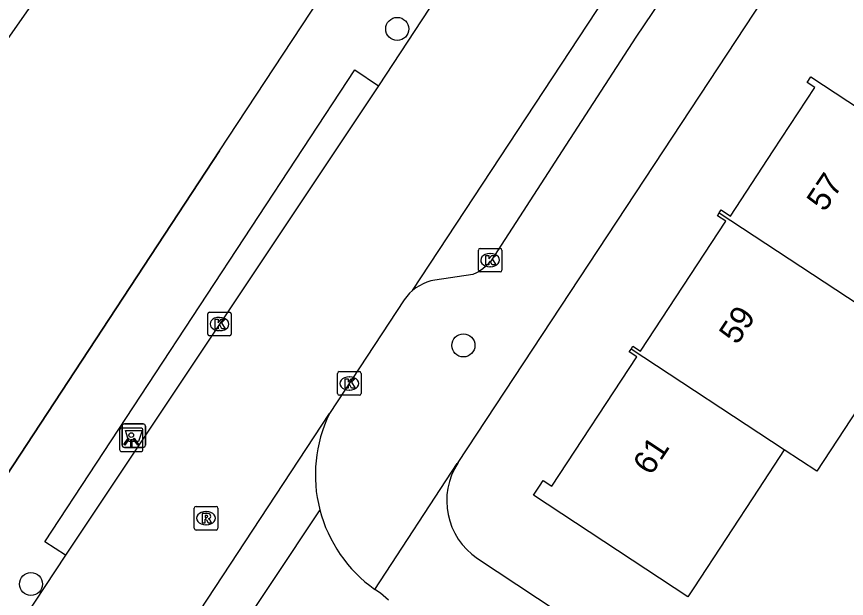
# Model space of a CAD drawing. Extents: x 159280 to 160375, y 384531 to 385872.
# Drawn here: x 159520.55 to 159555.8, y 385231 to 385255.7 of the extents above; entities that cross this region are included whole.
import ezdxf

# ---------------------------------------------------------------- set-up
doc = ezdxf.new("R2010")
doc.units = 0
for name, color, linetype in [('IMGEO_Afvalbak', 7, 'Continuous'), ('IMGEO_Boom', 7, 'Continuous'), ('IMGEO_Groenvoorziening', 7, 'Continuous'), ('IMGEO_Hek', 7, 'Continuous'), ('IMGEO_Kolk', 7, 'Continuous'), ('IMGEO_Lichtpunt', 7, 'Continuous'), ('IMGEO_Pand', 7, 'Continuous'), ('IMGEO_Pand_nummerreeks', 7, 'Continuous'), ('IMGEO_Pand_vergunning_verleend', 7, 'Continuous'), ('IMGEO_Rijbaan_lokaal_open', 7, 'Continuous'), ('IMGEO_Rioolput', 7, 'Continuous'), ('IMGEO_Voetpad_open', 7, 'Continuous')]:
    doc.layers.add(name, color=color, linetype=linetype)

msp = doc.modelspace()

# ---------------------------------------------------------------- linework, layer by layer
at = {"layer": 'IMGEO_Afvalbak'}
for p, q in [((159525.132, 385238.412), (159525.922, 385238.412)), ((159525.922, 385238.412), (159525.132, 385238.412)), ((159525.032, 385237.512), (159525.032, 385238.312)), ((159525.032, 385238.312), (159525.032, 385237.512)), ((159526.022, 385238.312), (159526.022, 385237.512)), ((159526.022, 385237.512), (159526.022, 385238.312)), ((159525.922, 385237.412), (159525.132, 385237.412)), ((159525.132, 385237.412), (159525.922, 385237.412))]:
    msp.add_line(p, q, dxfattribs=at)
msp.add_lwpolyline([(159525.175, 385238.126), (159525.879, 385238.126), (159525.73, 385237.656), (159525.324, 385237.656), (159525.175, 385238.126)], dxfattribs=at)
for centre, start, end in [((159525.132, 385238.312), 90, 180), ((159525.132, 385238.312), 90, 180), ((159525.922, 385238.312), 0, 90), ((159525.922, 385238.312), 360, 90), ((159525.132, 385237.512), 180, 270), ((159525.132, 385237.512), 180, 270), ((159525.922, 385237.512), 270, 0), ((159525.922, 385237.512), 270, 0)]:
    msp.add_arc(centre, 0.1, start, end, dxfattribs=at)
at = {"layer": 'IMGEO_Boom'}
for centre in [(159536.718, 385255.18), (159539.53, 385241.741), (159521.163, 385231.61)]:
    msp.add_circle(centre, 0.489, dxfattribs=at)
at = {"layer": 'IMGEO_Groenvoorziening'}
msp.add_lwpolyline([(159469.674, 385166.696), (159472.407, 385169.747), (159474.504, 385172.106), (159492.142, 385198.211), (159502.888, 385214.394), (159504.899, 385213.047), (159529.172, 385250), (159546.212, 385275.888)], dxfattribs=at)
at = {"layer": 'IMGEO_Hek'}
msp.add_lwpolyline([(159529.172, 385250), (159504.899, 385213.047), (159502.888, 385214.394), (159492.142, 385198.211), (159474.504, 385172.106), (159472.407, 385169.747), (159469.674, 385166.696)], dxfattribs=at)
at = {"layer": 'IMGEO_Kolk'}
for p, q in [((159540.164, 385244.935), (159540.164, 385245.787)), ((159540.239, 385245.861), (159541.091, 385245.861)), ((159541.165, 385245.787), (159541.165, 385244.935)), ((159540.652, 385245.641), (159540.677, 385245.641)), ((159540.675, 385245.081), (159540.65, 385245.081)), ((159541.091, 385244.861), (159540.239, 385244.861)), ((159528.67, 385242.223), (159528.67, 385243.075)), ((159528.745, 385243.149), (159529.597, 385243.149)), ((159529.671, 385243.075), (159529.671, 385242.223)), ((159529.158, 385242.929), (159529.183, 385242.929)), ((159529.181, 385242.369), (159529.156, 385242.369)), ((159529.597, 385242.149), (159528.745, 385242.149)), ((159534.185, 385239.701), (159534.185, 385240.553)), ((159534.26, 385240.627), (159535.112, 385240.627)), ((159535.186, 385240.553), (159535.186, 385239.701)), ((159534.673, 385240.407), (159534.698, 385240.407)), ((159534.696, 385239.847), (159534.671, 385239.847)), ((159535.112, 385239.627), (159534.26, 385239.627))]:
    msp.add_line(p, q, dxfattribs=at)
for points in [[(159540.164, 385244.935), (159540.164, 385245.787)], [(159540.239, 385245.861), (159541.091, 385245.861)], [(159541.165, 385245.787), (159541.165, 385244.935)], [(159540.485, 385245.561), (159540.608, 385245.561), (159540.608, 385245.41), (159540.738, 385245.561), (159540.902, 385245.561), (159540.756, 385245.41), (159540.909, 385245.161), (159540.757, 385245.161), (159540.672, 385245.325), (159540.608, 385245.258), (159540.608, 385245.161), (159540.485, 385245.161), (159540.485, 385245.561)], [(159541.091, 385244.861), (159540.239, 385244.861)], [(159528.67, 385242.223), (159528.67, 385243.075)], [(159528.745, 385243.149), (159529.597, 385243.149)], [(159529.671, 385243.075), (159529.671, 385242.223)], [(159528.991, 385242.849), (159529.114, 385242.849), (159529.114, 385242.698), (159529.244, 385242.849), (159529.408, 385242.849), (159529.262, 385242.698), (159529.415, 385242.449), (159529.263, 385242.449), (159529.178, 385242.613), (159529.114, 385242.546), (159529.114, 385242.449), (159528.991, 385242.449), (159528.991, 385242.849)], [(159529.597, 385242.149), (159528.745, 385242.149)], [(159534.185, 385239.701), (159534.185, 385240.553)], [(159534.26, 385240.627), (159535.112, 385240.627)], [(159535.186, 385240.553), (159535.186, 385239.701)], [(159534.506, 385240.327), (159534.629, 385240.327), (159534.629, 385240.176), (159534.759, 385240.327), (159534.923, 385240.327), (159534.777, 385240.176), (159534.93, 385239.927), (159534.778, 385239.927), (159534.693, 385240.091), (159534.629, 385240.024), (159534.629, 385239.927), (159534.506, 385239.927), (159534.506, 385240.327)], [(159535.112, 385239.627), (159534.26, 385239.627)]]:
    msp.add_lwpolyline(points, dxfattribs=at)
for centre, start, end in [((159540.241, 385245.785), 91.552, 178.448), ((159540.241, 385245.785), 91.552, 178.448), ((159541.089, 385245.785), 1.552, 88.448), ((159541.089, 385245.785), 1.552, 88.448), ((159540.241, 385244.937), 181.552, 268.448), ((159540.241, 385244.937), 181.552, 268.448), ((159541.089, 385244.937), 271.552, 358.448), ((159541.089, 385244.937), 271.552, 358.448), ((159528.747, 385243.073), 91.552, 178.448), ((159528.747, 385243.073), 91.552, 178.448), ((159529.595, 385243.073), 1.552, 88.448), ((159529.595, 385243.073), 1.552, 88.448), ((159528.747, 385242.225), 181.552, 268.448), ((159528.747, 385242.225), 181.552, 268.448), ((159529.595, 385242.225), 271.552, 358.448), ((159529.595, 385242.225), 271.552, 358.448), ((159534.262, 385240.551), 91.552, 178.448), ((159534.262, 385240.551), 91.552, 178.448), ((159535.11, 385240.551), 1.552, 88.448), ((159535.11, 385240.551), 1.552, 88.448), ((159534.262, 385239.703), 181.552, 268.448), ((159534.262, 385239.703), 181.552, 268.448), ((159535.11, 385239.703), 271.552, 358.448), ((159535.11, 385239.703), 271.552, 358.448)]:
    msp.add_arc(centre, 0.0765, start, end, dxfattribs=at)
for centre, major_axis, ratio, start_param, end_param in [((159540.651, 385245.361), (-0.387, 0.002), 0.722429, 4.712389, 7.853982), ((159540.676, 385245.361), (-0.39, 0.002), 0.717154, 1.570796, 4.712389), ((159529.157, 385242.649), (-0.387, 0.002), 0.722429, 4.712389, 7.853982), ((159529.182, 385242.649), (-0.39, 0.002), 0.717154, 1.570796, 4.712389), ((159534.672, 385240.127), (-0.387, 0.002), 0.722429, 4.712389, 7.853982), ((159534.697, 385240.127), (-0.39, 0.002), 0.717154, 1.570796, 4.712389)]:
    msp.add_ellipse(centre, major_axis=major_axis, ratio=ratio, start_param=start_param, end_param=end_param, dxfattribs=at)
at = {"layer": 'IMGEO_Lichtpunt'}
for p, q in [((159524.924, 385238.134), (159524.924, 385237.327)), ((159524.924, 385238.134), (159524.924, 385237.327)), ((159525.826, 385238.229), (159525.018, 385238.229)), ((159525.826, 385238.229), (159525.018, 385238.229)), ((159525.92, 385237.327), (159525.92, 385238.134)), ((159525.92, 385237.327), (159525.92, 385238.134)), ((159525.018, 385237.233), (159525.826, 385237.233)), ((159525.018, 385237.233), (159525.826, 385237.233))]:
    msp.add_line(p, q, dxfattribs=at)
for points in [[(159525.298, 385237.798), (159525.337, 385237.77), (159525.149, 385237.508), (159525.111, 385237.535), (159525.298, 385237.798)], [(159525.4, 385237.75), (159525.447, 385237.75), (159525.447, 385237.428), (159525.4, 385237.428), (159525.4, 385237.75)], [(159525.51, 385237.77), (159525.548, 385237.797), (159525.735, 385237.535), (159525.696, 385237.507), (159525.51, 385237.77)]]:
    msp.add_lwpolyline(points, dxfattribs=at)
msp.add_circle((159525.423, 385237.932), 0.0994, dxfattribs=at)
for centre, start, end in [((159525.018, 385238.134), 90, 180), ((159525.018, 385238.134), 90, 180), ((159525.826, 385238.134), 0, 90), ((159525.826, 385238.134), 0, 90), ((159525.018, 385237.327), 180, 270), ((159525.018, 385237.327), 180, 270), ((159525.826, 385237.327), 270, 0), ((159525.826, 385237.327), 270, 360)]:
    msp.add_arc(centre, 0.0946, start, end, dxfattribs=at)
at = {"layer": 'IMGEO_Pand'}
for points in [[(159550.397, 385247.369), (159550.478, 385247.492), (159550.869, 385247.235), (159552.685, 385250), (159554.451, 385252.689), (159554.126, 385252.903), (159554.287, 385253.149), (159558.467, 385250.405), (159559.083, 385250), (159560.768, 385248.893), (159562.616, 385247.679), (159558.79, 385241.851), (159558.324, 385242.157)], [(159546.653, 385241.584), (159546.732, 385241.705), (159547.051, 385241.495), (159550.672, 385247.01), (159550.315, 385247.244), (159550.397, 385247.369)], [(159550.397, 385247.369), (159558.324, 385242.157)], [(159558.324, 385242.157), (159554.542, 385236.397), (159553.158, 385237.307)], [(159553.158, 385237.307), (159552.061, 385235.633), (159549.316, 385231.453), (159549.066, 385231.072), (159542.511, 385235.376), (159542.76, 385235.758), (159542.92, 385236.003), (159543.292, 385235.758), (159546.9, 385241.252), (159546.575, 385241.466), (159546.653, 385241.584)], [(159553.158, 385237.307), (159546.653, 385241.584)]]:
    msp.add_lwpolyline(points, dxfattribs=at)
at = {"layer": 'IMGEO_Pand_vergunning_verleend'}
msp.add_lwpolyline([(159496.66, 385252.651), (159500.362, 385260.489), (159501.361, 385260.018), (159502.546, 385262.527), (159509.273, 385259.35), (159510.595, 385262.149), (159511.859, 385261.266), (159526.151, 385281.718), (159534.746, 385275.587), (159518.36, 385252.185), (159517.233, 385252.717), (159513.456, 385244.718), (159496.66, 385252.651)], dxfattribs=at)
at = {"layer": 'IMGEO_Rijbaan_lokaal_open'}
for points in [[(159537.371, 385244.074), (159553.737, 385268.934)], [(159538.681, 385256.977), (159535.917, 385252.765)], [(159535.917, 385252.765), (159522.635, 385232.842)], [(159537.371, 385244.074), (159537.243, 385243.954), (159537.125, 385243.823), (159537.02, 385243.683), (159533.84, 385238.844)], [(159526.049, 385227.003), (159533.84, 385238.844)], [(159533.428, 385234.765), (159529.414, 385228.712)], [(159522.635, 385232.842), (159520.431, 385229.512)], [(159536.352, 385230.927), (159536.004, 385231.22), (159535.761, 385231.384)]]:
    msp.add_lwpolyline(points, dxfattribs=at)
for centre, radius, start, end in [((159539.182, 385236.244), 5.941, 154.0491, 194.4157), ((159539.275, 385236.304), 6.046, 194.7467, 234.4671)]:
    msp.add_arc(centre, radius, start, end, dxfattribs=at)
at = {"layer": 'IMGEO_Rioolput'}
for p, q in [((159528.175, 385234.903), (159529.027, 385234.903)), ((159528.1, 385233.977), (159528.1, 385234.829)), ((159528.588, 385234.683), (159528.613, 385234.683)), ((159529.101, 385234.829), (159529.101, 385233.977)), ((159529.027, 385233.903), (159528.175, 385233.903)), ((159528.611, 385234.123), (159528.586, 385234.123))]:
    msp.add_line(p, q, dxfattribs=at)
for points in [[(159528.175, 385234.903), (159529.027, 385234.903)], [(159528.1, 385233.977), (159528.1, 385234.829)], [(159528.689, 385234.601), (159528.437, 385234.603), (159528.437, 385234.203)], [(159528.615, 385234.522), (159528.561, 385234.522), (159528.561, 385234.441)], [(159529.101, 385234.829), (159529.101, 385233.977)], [(159528.437, 385234.203), (159528.561, 385234.203), (159528.561, 385234.365), (159528.572, 385234.365)], [(159528.561, 385234.441), (159528.613, 385234.441)], [(159528.619, 385234.336), (159528.69, 385234.203), (159528.83, 385234.203), (159528.765, 385234.329)], [(159529.027, 385233.903), (159528.175, 385233.903)]]:
    msp.add_lwpolyline(points, dxfattribs=at)
for centre, radius, start, end in [((159528.177, 385234.827), 0.0765, 91.552, 178.448), ((159528.177, 385234.827), 0.0765, 91.552, 178.448), ((159529.025, 385234.827), 0.0765, 1.552, 88.448), ((159529.025, 385234.827), 0.0765, 1.552, 88.448), ((159528.621, 385234.426), 0.0964, 77.0061, 93.1865), ((159528.635, 385234.483), 0.0378, 276.6634, 79.6772), ((159528.688, 385234.491), 0.109, 350.3612, 89.416), ((159528.571, 385234.312), 0.0533, 26.0293, 88.6989), ((159528.597, 385234.63), 0.19, 274.7715, 282.9687), ((159528.686, 385234.491), 0.112, 277.5842, 350.9817), ((159528.67, 385234.276), 0.108, 29.5134, 73.7905), ((159528.177, 385233.979), 0.0765, 181.552, 268.448), ((159528.177, 385233.979), 0.0765, 181.552, 268.448), ((159529.025, 385233.979), 0.0765, 271.552, 358.448), ((159529.025, 385233.979), 0.0765, 271.552, 358.448)]:
    msp.add_arc(centre, radius, start, end, dxfattribs=at)
for centre, major_axis, ratio, start_param, end_param in [((159528.587, 385234.403), (-0.387, 0.002), 0.722429, 4.712389, 7.853982), ((159528.612, 385234.403), (-0.39, 0.002), 0.717154, 1.570796, 4.712389)]:
    msp.add_ellipse(centre, major_axis=major_axis, ratio=ratio, start_param=start_param, end_param=end_param, dxfattribs=at)
at = {"layer": 'IMGEO_Voetpad_open'}
for points in [[(159539.306, 385236.764), (159548.026, 385250), (159581.572, 385300.919)], [(159548.654, 385257.508), (159546.86, 385254.824), (159543.73, 385250), (159540.692, 385245.319), (159540.588, 385245.198), (159540.474, 385245.087), (159540.351, 385244.987), (159540.219, 385244.898), (159540.08, 385244.821), (159539.934, 385244.757), (159538.316, 385244.514), (159538.144, 385244.477), (159537.976, 385244.425), (159537.814, 385244.358), (159537.658, 385244.276), (159537.51, 385244.181), (159537.371, 385244.074)], [(159522.635, 385232.842), (159521.758, 385233.406), (159534.923, 385253.438), (159535.917, 385252.765)], [(159535.761, 385231.384), (159539.27, 385236.729), (159539.306, 385236.764)], [(159540.134, 385232.695), (159557.876, 385220.959)]]:
    msp.add_lwpolyline(points, dxfattribs=at)
msp.add_arc((159541.76, 385235.145), 2.94, 146.5812, 236.4229, dxfattribs=at)

# ---------------------------------------------------------------- texts
at = {"layer": 'IMGEO_Pand_nummerreeks'}
for s, rotation, p in [('57', 56.6116, (159554.876, 385247.372)), ('59', 56.6116, (159551.156, 385241.729)), ('61', 56.614, (159547.498, 385236.179))]:
    msp.add_text(s, height=1, rotation=rotation, dxfattribs=at).set_placement(p)

doc.saveas('drawing.dxf')
